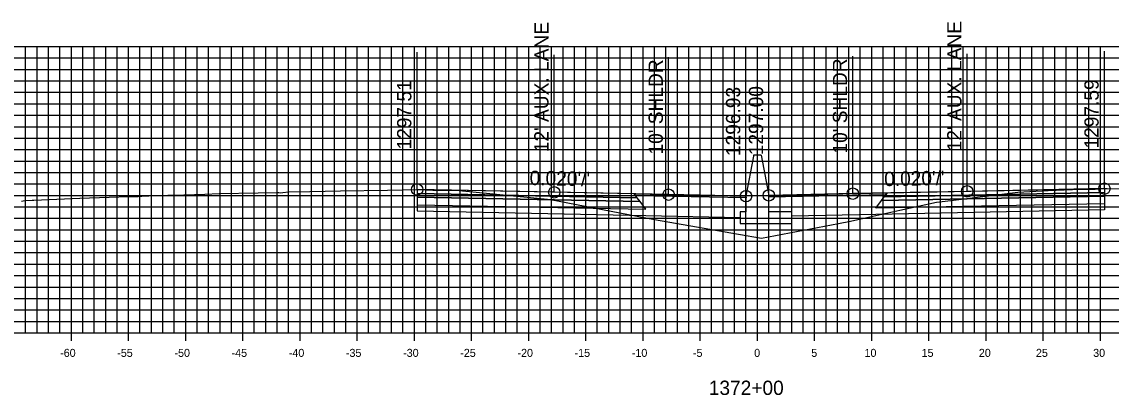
# Model space of a CAD drawing. Extents: x 674939 to 678919, y 750652 to 765176.
# Drawn here: x 678674.2 to 678769.5, y 754667.1 to 754699.7 of the extents above; entities that cross this region are included whole.
import ezdxf

# ---------------------------------------------------------------- set-up
doc = ezdxf.new("R2010")
doc.units = 0
for name, color, linetype in [('R_Alt Surface', 7, 'Continuous'), ('R_Axis', 7, 'Continuous'), ('R_Axis Annot', 7, 'Continuous'), ('R_Exist Surface', 7, 'Continuous'), ('R_Fin Surface', 7, 'Continuous'), ('R_Grid', 7, 'Continuous'), ('R_No Plot', 7, 'Continuous'), ('R_Proposed Road', 7, 'Continuous'), ('R_Xsect Elev', 7, 'Continuous'), ('R_Xsect Slope', 7, 'Continuous')]:
    doc.layers.add(name, color=color, linetype=linetype)

msp = doc.modelspace()

# ---------------------------------------------------------------- linework, layer by layer
at = {"layer": 'R_Alt Surface'}
for points in [[(678708.768, 754684.729), (678708.768, 754684.399), (678728.268, 754684.009), (678728.018, 754684.344)], [(678708.768, 754684.399), (678708.768, 754683.739), (678728.768, 754683.339), (678728.268, 754684.009)], [(678768.881, 754684.482), (678768.881, 754683.822), (678748.881, 754683.422), (678749.381, 754684.092)], [(678768.881, 754684.812), (678768.881, 754684.482), (678749.381, 754684.092), (678749.631, 754684.427)]]:
    msp.add_lwpolyline(points, close=True, dxfattribs=at)
for points in [[(678708.768, 754683.739), (678708.768, 754683.199), (678728.768, 754682.799), (678737.033, 754682.633)], [(678768.881, 754683.822), (678768.881, 754683.282), (678748.881, 754682.882), (678741.533, 754682.735)]]:
    msp.add_lwpolyline(points, dxfattribs=at)
at = {"layer": 'R_Axis'}
for p, q in [((678638.533, 754672.551), (678838.533, 754672.551)), ((678678.533, 754671.851), (678678.533, 754673.251)), ((678683.533, 754671.851), (678683.533, 754673.251)), ((678688.533, 754671.851), (678688.533, 754673.251)), ((678693.533, 754671.851), (678693.533, 754673.251)), ((678698.533, 754671.851), (678698.533, 754673.251)), ((678703.533, 754671.851), (678703.533, 754673.251)), ((678708.533, 754671.851), (678708.533, 754673.251)), ((678713.533, 754671.851), (678713.533, 754673.251)), ((678718.533, 754671.851), (678718.533, 754673.251)), ((678723.533, 754671.851), (678723.533, 754673.251)), ((678728.533, 754671.851), (678728.533, 754673.251)), ((678733.533, 754671.851), (678733.533, 754673.251)), ((678738.533, 754671.851), (678738.533, 754673.251)), ((678743.533, 754671.851), (678743.533, 754673.251)), ((678748.533, 754671.851), (678748.533, 754673.251)), ((678753.533, 754671.851), (678753.533, 754673.251)), ((678758.533, 754671.851), (678758.533, 754673.251)), ((678763.533, 754671.851), (678763.533, 754673.251)), ((678768.533, 754671.851), (678768.533, 754673.251))]:
    msp.add_line(p, q, dxfattribs=at)
at = {"layer": 'R_Exist Surface'}
msp.add_lwpolyline([(678674.168, 754684.055), (678674.31, 754684.082), (678674.545, 754684.113), (678675.094, 754684.138), (678675.25, 754684.148), (678679.263, 754684.32), (678681.851, 754684.41), (678683.553, 754684.445), (678684.024, 754684.45), (678684.389, 754684.456), (678684.7, 754684.479), (678685.174, 754684.514), (678685.308, 754684.523), (678685.389, 754684.529), (678686.969, 754684.561), (678688.381, 754684.597), (678690.204, 754684.67), (678691.46, 754684.708), (678694.862, 754684.771), (678696.511, 754684.799), (678696.667, 754684.795), (678696.789, 754684.786), (678697.024, 754684.811), (678697.511, 754684.853), (678699.396, 754684.891), (678702.068, 754684.938), (678706.178, 754685.012), (678708.768, 754685.059), (678708.772, 754685.059), (678708.91, 754685.062), (678709.517, 754685.032), (678710.146, 754685.011), (678710.997, 754685.008), (678711.232, 754685.012), (678711.783, 754684.994), (678712.435, 754684.98), (678712.459, 754684.982), (678720.183, 754684.219), (678720.38, 754684.199), (678720.449, 754684.186), (678729.531, 754682.453), (678737.541, 754681.039), (678738.894, 754680.807), (678745.635, 754682.106), (678746.664, 754682.303), (678747.853, 754682.561), (678750.999, 754683.255), (678754.209, 754683.964), (678755.449, 754684.109), (678761.309, 754684.83), (678764.502, 754685.002), (678764.651, 754685.012), (678764.67, 754685.013), (678766.8, 754685.089), (678766.871, 754685.091), (678768.032, 754685.087), (678768.065, 754685.088), (678768.867, 754685.141), (678768.881, 754685.142), (678769.046, 754685.153), (678769.058, 754685.154), (678769.136, 754685.153), (678772.233, 754685.098)], dxfattribs=at)
at = {"layer": 'R_Fin Surface'}
for points in [[(678737.533, 754684.483), (678730.768, 754684.619), (678720.768, 754684.819), (678708.768, 754685.059)], [(678768.881, 754685.142), (678756.881, 754684.902), (678746.881, 754684.702), (678739.533, 754684.555)]]:
    msp.add_lwpolyline(points, dxfattribs=at)
for points in [[(678708.768, 754685.059), (678708.768, 754684.729), (678728.018, 754684.344), (678727.768, 754684.679)], [(678768.881, 754685.142), (678768.881, 754684.812), (678749.631, 754684.427), (678749.881, 754684.762)], [(678727.768, 754684.679), (678737.533, 754684.483), (678737.537, 754684.326), (678727.888, 754684.519)], [(678749.762, 754684.602), (678739.533, 754684.397), (678739.533, 754684.555), (678749.881, 754684.762)]]:
    msp.add_lwpolyline(points, close=True, dxfattribs=at)
at = {"layer": 'R_Grid'}
for p, q in [((678638.533, 754697.551), (678838.533, 754697.551)), ((678674.533, 754672.551), (678674.533, 754697.551)), ((678675.533, 754672.551), (678675.533, 754697.551)), ((678676.533, 754672.551), (678676.533, 754697.551)), ((678677.533, 754672.551), (678677.533, 754697.551)), ((678678.533, 754672.551), (678678.533, 754697.551)), ((678679.533, 754672.551), (678679.533, 754697.551)), ((678680.533, 754672.551), (678680.533, 754697.551)), ((678681.533, 754672.551), (678681.533, 754697.551)), ((678682.533, 754672.551), (678682.533, 754697.551)), ((678683.533, 754672.551), (678683.533, 754697.551)), ((678684.533, 754672.551), (678684.533, 754697.551)), ((678685.533, 754672.551), (678685.533, 754697.551)), ((678686.533, 754672.551), (678686.533, 754697.551)), ((678687.533, 754672.551), (678687.533, 754697.551)), ((678688.533, 754672.551), (678688.533, 754697.551)), ((678689.533, 754672.551), (678689.533, 754697.551)), ((678690.533, 754672.551), (678690.533, 754697.551)), ((678691.533, 754672.551), (678691.533, 754697.551)), ((678692.533, 754672.551), (678692.533, 754697.551)), ((678693.533, 754672.551), (678693.533, 754697.551)), ((678694.533, 754672.551), (678694.533, 754697.551)), ((678695.533, 754672.551), (678695.533, 754697.551)), ((678696.533, 754672.551), (678696.533, 754697.551)), ((678697.533, 754672.551), (678697.533, 754697.551)), ((678698.533, 754672.551), (678698.533, 754697.551)), ((678699.533, 754672.551), (678699.533, 754697.551)), ((678700.533, 754672.551), (678700.533, 754697.551)), ((678701.533, 754672.551), (678701.533, 754697.551)), ((678702.533, 754672.551), (678702.533, 754697.551)), ((678703.533, 754672.551), (678703.533, 754697.551)), ((678704.533, 754672.551), (678704.533, 754697.551)), ((678705.533, 754672.551), (678705.533, 754697.551)), ((678706.533, 754672.551), (678706.533, 754697.551)), ((678707.533, 754672.551), (678707.533, 754697.551)), ((678708.533, 754672.551), (678708.533, 754697.551)), ((678709.533, 754672.551), (678709.533, 754697.551)), ((678710.533, 754672.551), (678710.533, 754697.551)), ((678711.533, 754672.551), (678711.533, 754697.551)), ((678712.533, 754672.551), (678712.533, 754697.551)), ((678713.533, 754672.551), (678713.533, 754697.551)), ((678714.533, 754672.551), (678714.533, 754697.551)), ((678715.533, 754672.551), (678715.533, 754697.551)), ((678716.533, 754672.551), (678716.533, 754697.551)), ((678717.533, 754672.551), (678717.533, 754697.551)), ((678718.533, 754672.551), (678718.533, 754697.551)), ((678719.533, 754672.551), (678719.533, 754697.551)), ((678720.533, 754672.551), (678720.533, 754697.551)), ((678721.533, 754672.551), (678721.533, 754697.551)), ((678722.533, 754672.551), (678722.533, 754697.551)), ((678723.533, 754672.551), (678723.533, 754697.551)), ((678724.533, 754672.551), (678724.533, 754697.551)), ((678725.533, 754672.551), (678725.533, 754697.551)), ((678726.533, 754672.551), (678726.533, 754697.551)), ((678727.533, 754672.551), (678727.533, 754697.551)), ((678728.533, 754672.551), (678728.533, 754697.551)), ((678729.533, 754672.551), (678729.533, 754697.551)), ((678730.533, 754672.551), (678730.533, 754697.551)), ((678731.533, 754672.551), (678731.533, 754697.551)), ((678732.533, 754672.551), (678732.533, 754697.551)), ((678733.533, 754672.551), (678733.533, 754697.551)), ((678734.533, 754672.551), (678734.533, 754697.551)), ((678735.533, 754672.551), (678735.533, 754697.551)), ((678736.533, 754672.551), (678736.533, 754697.551)), ((678737.533, 754672.551), (678737.533, 754697.551)), ((678738.533, 754672.551), (678738.533, 754697.551)), ((678739.533, 754672.551), (678739.533, 754697.551)), ((678740.533, 754672.551), (678740.533, 754697.551)), ((678741.533, 754672.551), (678741.533, 754697.551)), ((678742.533, 754672.551), (678742.533, 754697.551)), ((678743.533, 754672.551), (678743.533, 754697.551)), ((678744.533, 754672.551), (678744.533, 754697.551)), ((678745.533, 754672.551), (678745.533, 754697.551)), ((678746.533, 754672.551), (678746.533, 754697.551)), ((678747.533, 754672.551), (678747.533, 754697.551)), ((678748.533, 754672.551), (678748.533, 754697.551)), ((678749.533, 754672.551), (678749.533, 754697.551)), ((678750.533, 754672.551), (678750.533, 754697.551)), ((678751.533, 754672.551), (678751.533, 754697.551)), ((678752.533, 754672.551), (678752.533, 754697.551)), ((678753.533, 754672.551), (678753.533, 754697.551)), ((678754.533, 754672.551), (678754.533, 754697.551)), ((678755.533, 754672.551), (678755.533, 754697.551)), ((678756.533, 754672.551), (678756.533, 754697.551)), ((678757.533, 754672.551), (678757.533, 754697.551)), ((678758.533, 754672.551), (678758.533, 754697.551)), ((678759.533, 754672.551), (678759.533, 754697.551)), ((678760.533, 754672.551), (678760.533, 754697.551)), ((678761.533, 754672.551), (678761.533, 754697.551)), ((678762.533, 754672.551), (678762.533, 754697.551)), ((678763.533, 754672.551), (678763.533, 754697.551)), ((678764.533, 754672.551), (678764.533, 754697.551)), ((678765.533, 754672.551), (678765.533, 754697.551)), ((678766.533, 754672.551), (678766.533, 754697.551)), ((678767.533, 754672.551), (678767.533, 754697.551)), ((678768.533, 754672.551), (678768.533, 754697.551)), ((678638.533, 754696.551), (678838.533, 754696.551)), ((678638.533, 754695.551), (678838.533, 754695.551)), ((678638.533, 754694.551), (678838.533, 754694.551)), ((678638.533, 754693.551), (678838.533, 754693.551)), ((678638.533, 754692.551), (678838.533, 754692.551)), ((678638.533, 754691.551), (678838.533, 754691.551)), ((678638.533, 754690.551), (678838.533, 754690.551)), ((678638.533, 754689.551), (678838.533, 754689.551)), ((678638.533, 754688.551), (678838.533, 754688.551)), ((678638.533, 754687.551), (678838.533, 754687.551)), ((678638.533, 754686.551), (678838.533, 754686.551)), ((678638.533, 754685.551), (678838.533, 754685.551)), ((678638.533, 754684.551), (678838.533, 754684.551)), ((678638.533, 754683.551), (678838.533, 754683.551)), ((678638.533, 754682.551), (678838.533, 754682.551)), ((678638.533, 754681.551), (678838.533, 754681.551)), ((678638.533, 754680.551), (678838.533, 754680.551)), ((678638.533, 754679.551), (678838.533, 754679.551)), ((678638.533, 754678.551), (678838.533, 754678.551)), ((678638.533, 754677.551), (678838.533, 754677.551)), ((678638.533, 754676.551), (678838.533, 754676.551)), ((678638.533, 754675.551), (678838.533, 754675.551)), ((678638.533, 754674.551), (678838.533, 754674.551)), ((678638.533, 754673.551), (678838.533, 754673.551)), ((678638.533, 754672.551), (678838.533, 754672.551))]:
    msp.add_line(p, q, dxfattribs=at)
at = {"layer": 'R_No Plot'}
for centre in [(678708.768, 754685.059), (678720.768, 754684.819), (678730.768, 754684.619), (678737.533, 754684.483), (678739.533, 754684.555), (678746.881, 754684.702), (678756.881, 754684.902), (678768.881, 754685.142)]:
    msp.add_circle(centre, 0.5, dxfattribs=at)
at = {"layer": 'R_Proposed Road'}
for points in [[(678738.203, 754687.983), (678737.533, 754684.483)], [(678738.863, 754688.055), (678738.863, 754688.055), (678738.203, 754688.055), (678738.203, 754687.983)], [(678738.863, 754688.055), (678739.533, 754684.555)], [(678737.533, 754684.483), (678737.533, 754683.108), (678737.033, 754683.108), (678737.033, 754682.108), (678741.533, 754682.108), (678741.533, 754683.108), (678739.533, 754683.108), (678739.533, 754684.555)]]:
    msp.add_lwpolyline(points, dxfattribs=at)
at = {"layer": 'R_Xsect Elev'}
for p, q in [((678708.768, 754685.059), (678708.768, 754697.059)), ((678720.768, 754684.819), (678720.768, 754696.819)), ((678730.768, 754684.619), (678730.768, 754696.619)), ((678737.533, 754684.483), (678737.533, 754696.483)), ((678739.533, 754684.555), (678739.533, 754696.555)), ((678746.881, 754684.702), (678746.881, 754696.702)), ((678756.881, 754684.902), (678756.881, 754696.902)), ((678768.881, 754685.142), (678768.881, 754697.142))]:
    msp.add_line(p, q, dxfattribs=at)

# ---------------------------------------------------------------- texts
at = {"layer": 'R_Axis Annot'}
for s, height, p in [('-60', 0.7, (678677.552, 754670.451)), ('-55', 0.7, (678682.546, 754670.451)), ('-50', 0.7, (678687.552, 754670.451)), ('-45', 0.7, (678692.546, 754670.451)), ('-40', 0.7, (678697.552, 754670.451)), ('-35', 0.7, (678702.546, 754670.451)), ('-30', 0.7, (678707.552, 754670.451)), ('-25', 0.7, (678712.546, 754670.451)), ('-20', 0.7, (678717.552, 754670.451)), ('-15', 0.7, (678722.546, 754670.451)), ('-10', 0.7, (678727.552, 754670.451)), ('-5', 0.7, (678732.896, 754670.451)), ('0', 0.7, (678738.252, 754670.451)), ('5', 0.7, (678743.246, 754670.451)), ('10', 0.7, (678747.902, 754670.451)), ('15', 0.7, (678752.896, 754670.451)), ('20', 0.7, (678757.902, 754670.451)), ('25', 0.7, (678762.896, 754670.451)), ('30', 0.7, (678767.902, 754670.451)), ('1372+00', 1.25, (678734.281, 754667.126))]:
    msp.add_text(s, height=height, dxfattribs=at).set_placement(p)
at = {"layer": 'R_Xsect Elev'}
for s, p in [("12' AUX. LANE", (678720.268, 754688.319)), ("12' AUX. LANE", (678756.381, 754688.402)), ("10' SHLDR", (678730.268, 754688.119)), ("10' SHLDR", (678746.381, 754688.202)), ('1297.51', (678708.268, 754688.559)), ('1297.59', (678768.381, 754688.642)), ('1296.93', (678737.033, 754687.983)), ('1297.00', (678739.033, 754688.055))]:
    msp.add_text(s, height=1.25, rotation=90, dxfattribs=at).set_placement(p)
at = {"layer": 'R_Xsect Slope'}
for rotation, p in [(1.14576, (678749.633, 754685.357)), (358.85424, (678718.601, 754685.462))]:
    msp.add_text("0.020'/'", height=1.25, rotation=rotation, dxfattribs=at).set_placement(p)

doc.saveas('drawing.dxf')
